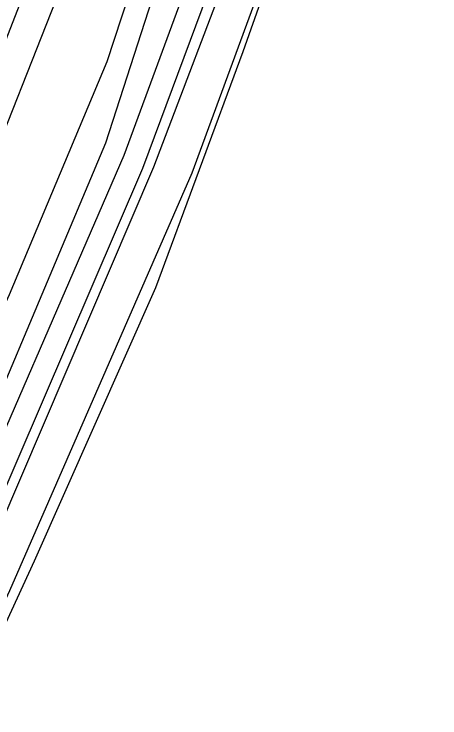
# Model space of a CAD drawing. Extents: x 133000 to 136000, y 400500 to 403500.
# Drawn here: x 134726 to 134765.1, y 402370.7 to 402435.2 of the extents above; entities that cross this region are included whole.
import ezdxf

# ---------------------------------------------------------------- set-up
doc = ezdxf.new("R2010")
doc.units = 0
for name, color, linetype in [('gg-afsc-draadraster', 7, 'Continuous'), ('gg-afsc-lijn draadraster', 7, 'Continuous'), ('gg-knt-onverhard', 7, 'Continuous'), ('gg-knt-verharding', 7, 'Continuous'), ('gg-kntw-waterlijn', 7, 'Continuous'), ('gx-grn-maaiveld', 7, 'Continuous')]:
    doc.layers.add(name, color=color, linetype=linetype)

msp = doc.modelspace()

# ---------------------------------------------------------------- linework, layer by layer
at = {"layer": 'gg-afsc-draadraster'}
msp.add_lwpolyline([(134762.736, 402475.657), (134762.23, 402475.815), (134759.604, 402467.538), (134746.976, 402431.763), (134738.972, 402410.138), (134727.844, 402385.05), (134698.705, 402321.664), (134665.77, 402250.52), (134635.74, 402185.651), (134637.561, 402184.6)], dxfattribs=at)
at = {"layer": 'gg-afsc-lijn draadraster'}
msp.add_lwpolyline([(134762.736, 402475.657), (134762.23, 402475.815), (134759.604, 402467.538), (134746.976, 402431.763), (134738.972, 402410.138), (134727.844, 402385.05), (134698.705, 402321.664), (134665.77, 402250.52), (134635.74, 402185.651), (134637.561, 402184.6)], dxfattribs=at)
at = {"layer": 'gg-knt-onverhard'}
for points in [[(134686.6, 402308.381), (134687.732, 402308.08), (134722.642, 402383.42), (134738.811, 402421.23), (134754.182, 402461.6), (134763.743, 402490.356)], [(134765.057, 402486.776), (134757.002, 402460.66), (134742.322, 402420.64), (134725.591, 402382.33), (134689.238, 402303.13), (134634.055, 402184.462)]]:
    msp.add_lwpolyline(points, dxfattribs=at)
at = {"layer": 'gg-knt-verharding'}
for points in [[(134760.905, 402491.368), (134750.981, 402462.78), (134736.062, 402422.26), (134719.502, 402384.11), (134684.769, 402309.441)], [(134686.6, 402308.381), (134721.711, 402383.67), (134737.822, 402421.11), (134752.971, 402461.87), (134762.905, 402490.652)]]:
    msp.add_lwpolyline(points, dxfattribs=at)
at = {"layer": 'gg-kntw-waterlijn'}
for points in [[(134678.318, 402315.395), (134677.134, 402316.794), (134678.169, 402319.141), (134683.568, 402331.355), (134688.477, 402341.857), (134704.918, 402377.597), (134716.571, 402402.93), (134729.861, 402436.561), (134737.028, 402457.678), (134738.463, 402458.074)], [(134741.129, 402457.298), (134742.278, 402456.521), (134741.819, 402453.137), (134734.526, 402430.858), (134725.572, 402409.478), (134714.229, 402384.391), (134708.505, 402371.385)]]:
    msp.add_lwpolyline(points, dxfattribs=at)
at = {"layer": 'gx-grn-maaiveld'}
for points in [[(134674.733, 402313.866), (134674.124, 402314.341), (134673.852, 402314.981), (134673.825, 402315.646), (134674.086, 402316.566), (134717.522, 402412.29), (134725.061, 402432.37), (134735.156, 402458.335), (134735.704, 402459.436)], [(134680.89, 402311.128), (134682.123, 402311.041), (134682.788, 402311.133), (134683.263, 402311.355), (134683.779, 402312.161), (134684.359, 402313.436), (134718.352, 402385.28), (134734.412, 402423.42), (134744.861, 402455.712)]]:
    msp.add_lwpolyline(points, dxfattribs=at)

doc.saveas('drawing.dxf')
